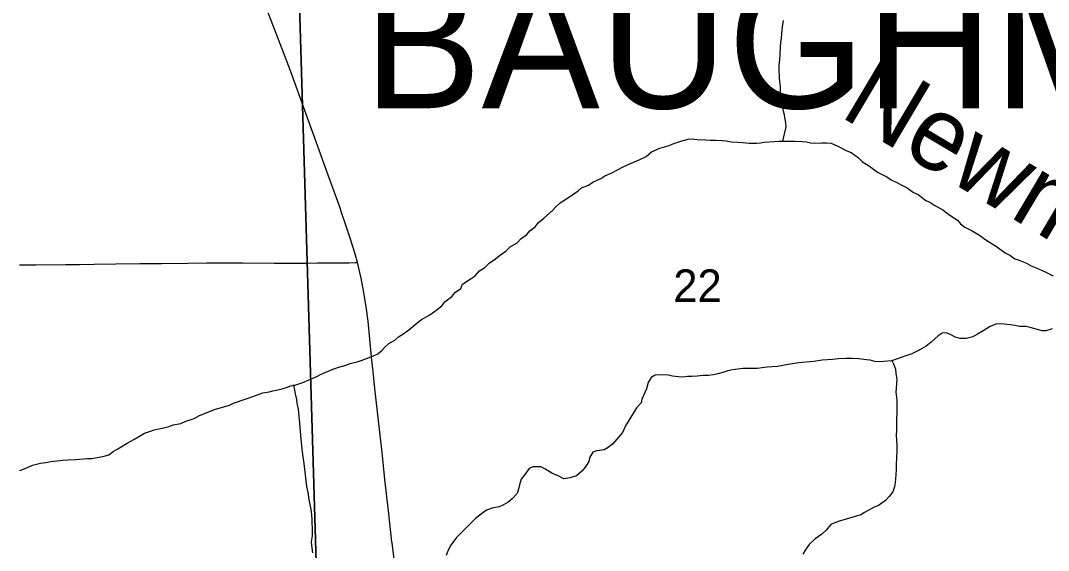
# Model space of a CAD drawing. Extents: x 1985906 to 2360102, y 891258 to 1222054.
# Drawn here: x 2186369 to 2193350, y 1037776 to 1041376 of the extents above; entities that cross this region are included whole.
import ezdxf

# ---------------------------------------------------------------- set-up
doc = ezdxf.new("R2010")
doc.units = 0
for name, color, linetype in [('GM_X_Minor_River', 7, 'Continuous'), ('GM_X_Minor_River_Text', 7, 'Continuous'), ('GM_X_Section', 7, 'Continuous'), ('GM_X_Section_Text', 7, 'Continuous'), ('GM_X_State_Route', 7, 'Continuous'), ('GM_X_Township_Road', 7, 'Continuous'), ('GM_X_Township_Text', 7, 'Continuous')]:
    doc.layers.add(name, color=color, linetype=linetype)

msp = doc.modelspace()

# ---------------------------------------------------------------- linework, layer by layer
at = {"layer": 'GM_X_Minor_River'}
for points in [[(2191546.5, 1040557.3), (2191568.1, 1040653.7), (2191565.9, 1040681.8), (2191561.8, 1040705.8), (2191557.6, 1040735.9), (2191551.4, 1040759.9), (2191545.2, 1040786), (2191539, 1040818), (2191534.8, 1040856.1), (2191530.6, 1040890.2), (2191530.4, 1040926.3), (2191526.2, 1040962.4), (2191524, 1040986.4), (2191521.7, 1041046.6), (2191521.5, 1041074.7), (2191525.3, 1041108.8), (2191527.1, 1041146.9), (2191530.9, 1041197.1), (2191532.7, 1041227.2), (2191536.6, 1041257.3), (2191538.4, 1041285.4), (2191544.2, 1041333.6), (2191550, 1041377.7)], [(2187787.9, 1038763.3), (2187816, 1038777.5), (2187902.3, 1038806), (2187928.3, 1038816.2), (2187990.5, 1038838.6), (2188014.6, 1038846.8), (2188058.8, 1038855), (2188082.9, 1038861.2), (2188117, 1038867.4), (2188147.1, 1038873.6), (2188175.2, 1038883.8), (2188205.3, 1038893.9), (2188239.4, 1038902.2), (2188285.5, 1038916.5), (2188323.6, 1038932.7), (2188381.8, 1038959.1), (2188405.8, 1038971.3), (2188441.9, 1038987.5), (2188496.1, 1039009.9), (2188524.1, 1039020.1), (2188578.3, 1039034.4), (2188608.4, 1039046.6), (2188654.6, 1039056.9), (2188688.7, 1039069.1), (2188718.8, 1039079.3), (2188766.9, 1039097.7), (2188795, 1039111.8), (2188823, 1039134.1), (2188844.9, 1039160.3), (2188870.9, 1039182.5), (2188911, 1039204.8), (2188935, 1039227), (2188973.1, 1039249.2), (2189007.1, 1039275.5), (2189061.1, 1039319.9), (2189093.1, 1039346.2), (2189149.2, 1039376.6), (2189199.3, 1039413), (2189229.3, 1039437.2), (2189251.2, 1039465.4), (2189299.3, 1039501.8), (2189323.2, 1039530), (2189359.3, 1039556.3), (2189371.2, 1039584.4), (2189429.2, 1039622.9), (2189457.3, 1039643.1), (2189487.2, 1039675.3), (2189523.3, 1039699.6), (2189551.3, 1039727.8), (2189595.3, 1039758.2), (2189621.3, 1039780.4), (2189667.4, 1039812.7), (2189695.4, 1039839), (2189741.4, 1039867.3), (2189767.4, 1039893.5), (2189807.4, 1039923.8), (2189827.4, 1039948), (2189863.4, 1039974.3), (2189885.4, 1040002.5), (2189923.4, 1040032.8), (2189981.4, 1040085.3), (2190005.4, 1040111.5), (2190033.4, 1040137.7), (2190097.4, 1040178.2), (2190155.5, 1040218.6), (2190179.5, 1040238.8), (2190225.6, 1040259.1), (2190255.7, 1040279.3), (2190309.8, 1040303.7), (2190337.8, 1040321.9), (2190379.9, 1040340.2), (2190424, 1040362.5), (2190462.1, 1040382.8), (2190512.2, 1040405.2), (2190570.4, 1040429.5), (2190618.5, 1040451.9), (2190654.5, 1040484.2), (2190710.6, 1040508.5), (2190774.9, 1040527), (2190806.9, 1040541.2), (2190853.1, 1040557.5), (2190903.3, 1040569.8), (2190929.4, 1040571.9), (2190963.6, 1040568.1), (2191021.9, 1040566.4), (2191054, 1040564.6), (2191088.2, 1040564.8), (2191134.4, 1040561), (2191160.6, 1040559.2), (2191194.8, 1040553.3), (2191243, 1040549.6), (2191271.2, 1040547.8), (2191317.4, 1040544), (2191367.7, 1040544.3), (2191393.8, 1040546.4), (2191419.9, 1040550.6), (2191490.2, 1040555), (2191518.4, 1040557.1), (2191630.9, 1040557.8), (2191679.2, 1040554), (2191707.3, 1040552.2)], [(2191707.3, 1040552.2), (2191733.5, 1040546.3), (2191763.7, 1040544.5), (2191811.9, 1040546.7), (2191842, 1040544.9), (2191874.2, 1040543.1), (2191924.6, 1040521.3), (2191981, 1040491.5), (2192009.2, 1040479.6), (2192059.7, 1040443.8), (2192088, 1040415.9), (2192134.4, 1040388), (2192162.6, 1040366.1), (2192188.9, 1040346.2), (2192251.3, 1040314.5), (2192281.6, 1040294.6), (2192319.9, 1040276.7), (2192354.2, 1040258.9), (2192390.5, 1040239), (2192432.8, 1040209.2), (2192465.1, 1040195.3), (2192517.6, 1040153.5), (2192543.7, 1040143.6), (2192578.1, 1040119.7), (2192632.5, 1040089.9), (2192672.9, 1040058), (2192731.4, 1040020.2), (2192753.6, 1039996.3), (2192781.9, 1039972.4), (2192832.3, 1039948.6), (2192882.7, 1039918.8), (2192908.9, 1039896.9), (2192939.2, 1039877), (2192989.6, 1039845.2), (2193030, 1039817.3), (2193056.2, 1039797.4), (2193086.5, 1039781.5), (2193120.8, 1039757.6), (2193144.9, 1039749.7), (2193201.3, 1039728), (2193231.6, 1039710.1), (2193265.8, 1039696.2), (2193328.3, 1039668.5), (2193382.7, 1039642.7)], [(2193374.7, 1039281.6), (2193332.5, 1039269.3), (2193306.4, 1039269.2), (2193266.1, 1039279), (2193225.9, 1039290.8), (2193197.7, 1039296.7), (2193153.5, 1039298.4), (2193123.3, 1039304.3), (2193091.1, 1039308.1), (2193046.8, 1039313.9), (2193018.7, 1039315.8), (2192992.6, 1039313.6), (2192954.5, 1039297.4), (2192906.4, 1039269), (2192868.3, 1039244.7), (2192836.3, 1039228.5), (2192792.1, 1039216.2), (2192749.9, 1039216), (2192715.7, 1039225.8), (2192685.5, 1039243.7), (2192655.2, 1039255.6), (2192629.1, 1039253.4), (2192601.1, 1039235.2), (2192553.1, 1039190.8), (2192519.1, 1039164.6), (2192487, 1039146.3), (2192459, 1039130.1), (2192422.9, 1039111.9), (2192394.8, 1039103.7), (2192366.7, 1039093.5), (2192324.6, 1039079.2), (2192284.5, 1039065), (2192232.2, 1039060.7), (2192202.1, 1039058.5), (2192169.9, 1039060.3), (2192139.7, 1039068.2), (2192113.6, 1039072), (2192061.3, 1039077.8), (2192019.1, 1039079.5), (2191974.8, 1039081.3), (2191924.6, 1039079), (2191884.4, 1039072.8), (2191812.1, 1039068.4), (2191755.9, 1039060), (2191655.4, 1039051.5), (2191583.1, 1039039), (2191508.8, 1039026.6), (2191440.5, 1039022.2), (2191372.2, 1039011.8), (2191277.8, 1039011.3), (2191239.6, 1039007), (2191203.5, 1039002.8), (2191173.3, 1038996.6), (2191139.2, 1038984.4), (2191105.1, 1038976.2), (2191075, 1038970), (2191040.9, 1038965.8), (2191004.7, 1038965.6), (2190964.5, 1038961.4), (2190928.3, 1038957.2), (2190898.2, 1038957), (2190870.1, 1038952.8), (2190837.9, 1038954.7), (2190797.7, 1038960.5), (2190769.5, 1038966.3), (2190711.2, 1038970), (2190679.1, 1038967.8), (2190653, 1038951.6), (2190631.1, 1038917.4), (2190621.3, 1038873.2), (2190587.5, 1038804.8), (2190583.6, 1038778.7), (2190551.7, 1038744.5), (2190529.8, 1038706.2), (2190528.3, 1038704)], [(2192287.1, 1039065.9), (2192298.6, 1039045), (2192310.9, 1039006.9), (2192313.1, 1038978.9), (2192319.3, 1038936.8), (2192317.5, 1038912.7), (2192315.7, 1038876.6), (2192313.8, 1038850.5), (2192320.1, 1038796.4), (2192320.5, 1038722)], [(2188223.7, 1038898.4), (2188223.3, 1038902.1), (2188233.7, 1038839.9), (2188244, 1038801.9), (2188246.1, 1038775.8), (2188254.4, 1038735.8), (2188258.7, 1038689.6), (2188259.1, 1038685)], [(2186365.4, 1038320.1), (2186415.6, 1038340.4), (2186449.6, 1038356.7), (2186505.8, 1038369), (2186540, 1038373.2), (2186574.1, 1038381.4), (2186656.5, 1038389.9), (2186688.6, 1038392.1), (2186742.9, 1038394.4), (2186769, 1038396.5), (2186797.1, 1038398.7), (2186823.2, 1038400.9), (2186853.4, 1038401), (2186889.5, 1038407.2), (2186927.7, 1038413.5), (2186967.8, 1038425.7), (2186997.8, 1038448), (2187029.9, 1038466.2), (2187094, 1038504.7), (2187138.1, 1038531), (2187176.1, 1038553.3), (2187212.2, 1038573.5), (2187252.3, 1038585.8), (2187276.4, 1038595.9), (2187320.5, 1038604.2), (2187378.7, 1038618.6), (2187404.8, 1038628.7), (2187457, 1038639.1), (2187491.1, 1038655.3), (2187549.3, 1038673.7), (2187585.3, 1038693.9), (2187659.5, 1038722.4), (2187687.6, 1038734.6), (2187787.9, 1038763.3)], [(2188259.1, 1038685), (2188260.8, 1038665.6), (2188267.3, 1038587.4), (2188269.5, 1038557.3), (2188280, 1038465.1), (2188284.3, 1038429), (2188290.5, 1038382.9), (2188294.8, 1038348.8), (2188303.1, 1038290.7), (2188307.4, 1038248.6), (2188311.6, 1038210.5), (2188321.9, 1038158.4), (2188324.1, 1038134.4), (2188338.5, 1038066.2), (2188342.7, 1038040.2), (2188347, 1037988.1), (2188347.2, 1037964), (2188349.4, 1037927.9), (2188349.7, 1037875.8), (2188343.9, 1037835.6), (2188346, 1037811.5), (2188352.3, 1037759.4)], [(2190528.3, 1038704), (2190505.9, 1038670), (2190480, 1038627.7), (2190458.1, 1038577.5), (2190418.2, 1038533.1), (2190390.2, 1038498.9), (2190360.2, 1038474.6), (2190332.2, 1038460.4), (2190284, 1038452.1), (2190255.9, 1038443.9)], [(2192320.5, 1038722), (2192320.6, 1038706.1), (2192318.8, 1038676), (2192317.2, 1038593.8), (2192315.4, 1038559.7), (2192319.8, 1038489.5), (2192320, 1038459.4), (2192318.3, 1038401.2), (2192316.5, 1038365.1), (2192314.7, 1038327), (2192312.9, 1038290.8), (2192309.2, 1038234.7), (2192305.3, 1038208.6), (2192293.5, 1038174.4), (2192267.5, 1038142.2), (2192243.5, 1038115.9), (2192195.5, 1038081.6), (2192167.4, 1038069.4), (2192101.3, 1038034.9), (2192075.2, 1038018.7), (2192037.1, 1038006.5), (2191976.9, 1037988.1), (2191920.7, 1037973.8), (2191872.6, 1037951.4), (2191842.7, 1037915.2), (2191810.7, 1037886.9), (2191766.6, 1037854.6), (2191724.6, 1037816.2), (2191698.7, 1037778), (2191682.8, 1037751.8)], [(2190255.9, 1038443.9), (2190236, 1038409.7), (2190228.1, 1038379.6), (2190206.2, 1038343.4), (2190180.2, 1038315.2), (2190144.2, 1038282.9), (2190100.1, 1038268.6), (2190059.9, 1038262.3), (2190019.6, 1038282.2), (2189977.3, 1038302), (2189930.9, 1038329.8), (2189902.7, 1038343.7), (2189848.4, 1038343.4), (2189822.4, 1038333.2), (2189794.4, 1038293), (2189768.5, 1038260.7), (2189756.7, 1038222.5), (2189750.8, 1038192.4), (2189742.9, 1038162.3), (2189709, 1038126), (2189680.9, 1038103.8), (2189648.9, 1038085.5), (2189618.8, 1038073.3), (2189572.6, 1038063.1), (2189534.5, 1038050.8), (2189500.5, 1038024.5), (2189458.5, 1037992.2), (2189432.5, 1037966), (2189392.5, 1037927.7), (2189362.5, 1037895.4), (2189330.6, 1037863.1), (2189290.6, 1037812.8), (2189272.7, 1037778.6), (2189258.9, 1037742.4)]]:
    msp.add_lwpolyline(points, dxfattribs=at)
at = {"layer": 'GM_X_Section'}
for points in [[(2182856.1, 1042363.2), (2188237.5, 1042391.8), (2188401.5, 1036863.6), (2182883.5, 1036889.8)], [(2188237.5, 1042391.8), (2193573.2, 1042398), (2193674.7, 1036903.2), (2188401.5, 1036863.6)]]:
    msp.add_lwpolyline(points, close=True, dxfattribs=at)
at = {"layer": 'GM_X_State_Route'}
for points in [[(2188892.2, 1037828.6), (2188891.5, 1037834.5), (2188869, 1038045.8), (2188843.9, 1038257.6), (2188826.9, 1038420.7), (2188775.6, 1038877.1), (2188763.5, 1038991.2), (2188753, 1039089.4), (2188729.1, 1039334), (2188716.7, 1039431.8), (2188701.2, 1039529.2), (2188682.9, 1039626), (2188658.3, 1039732.4), (2188657.5, 1039736), (2188640.3, 1039797.5), (2188610.8, 1039890.8), (2188569.2, 1040014.5), (2188558.9, 1040045.3), (2188532.2, 1040122.3), (2188448.8, 1040351.2), (2188397.5, 1040495.2), (2188308.2, 1040741), (2188201.8, 1041034), (2188131.4, 1041218), (2188043.7, 1041447.9)], [(2189034.2, 1036678.9), (2189018.9, 1036767.9), (2189005.7, 1036850.9), (2189003.4, 1036865.1), (2188991, 1036962.6), (2188972.4, 1037104.9), (2188967.4, 1037143.8), (2188960.8, 1037199.7), (2188953.2, 1037275.9), (2188943.4, 1037373.8), (2188934.4, 1037455.2), (2188928.1, 1037508.1), (2188923, 1037551.1), (2188913.9, 1037642.2), (2188911, 1037670.4), (2188907.9, 1037699), (2188892.2, 1037828.6)]]:
    msp.add_lwpolyline(points, dxfattribs=at)
at = {"layer": 'GM_X_Township_Road'}
msp.add_lwpolyline([(2186363, 1039716.7), (2186476.3, 1039717.7), (2186674.1, 1039718.7), (2186770.2, 1039718.7), (2186869.2, 1039720.7), (2187015.9, 1039723.7), (2187179.4, 1039724.7), (2187327.3, 1039726.5), (2187505.7, 1039728.7), (2187635, 1039729.6), (2187716.8, 1039730.1), (2187879.3, 1039731.1), (2188093.4, 1039729), (2188227.3, 1039727.9), (2188321.3, 1039729.1), (2188386.5, 1039729.4), (2188468.1, 1039730.4), (2188550.8, 1039730.9), (2188599.9, 1039731.4), (2188641.8, 1039731.9), (2188658.3, 1039732.4)], dxfattribs=at)

# ---------------------------------------------------------------- texts
at = {"layer": 'GM_X_Minor_River_Text'}
msp.add_text('Newman', height=500.17, rotation=329.31648, dxfattribs=at).set_placement((2191923.4, 1040730.9))
at = {"layer": 'GM_X_Section_Text'}
msp.add_text('22', height=221, rotation=0.00001, dxfattribs=at).set_placement((2190802.2, 1039464.8))
at = {"layer": 'GM_X_Township_Text'}
msp.add_text('BAUGHMAN', height=900, rotation=0.00001, dxfattribs=at).set_placement((2188697.5, 1040780.5))

doc.saveas('drawing.dxf')
